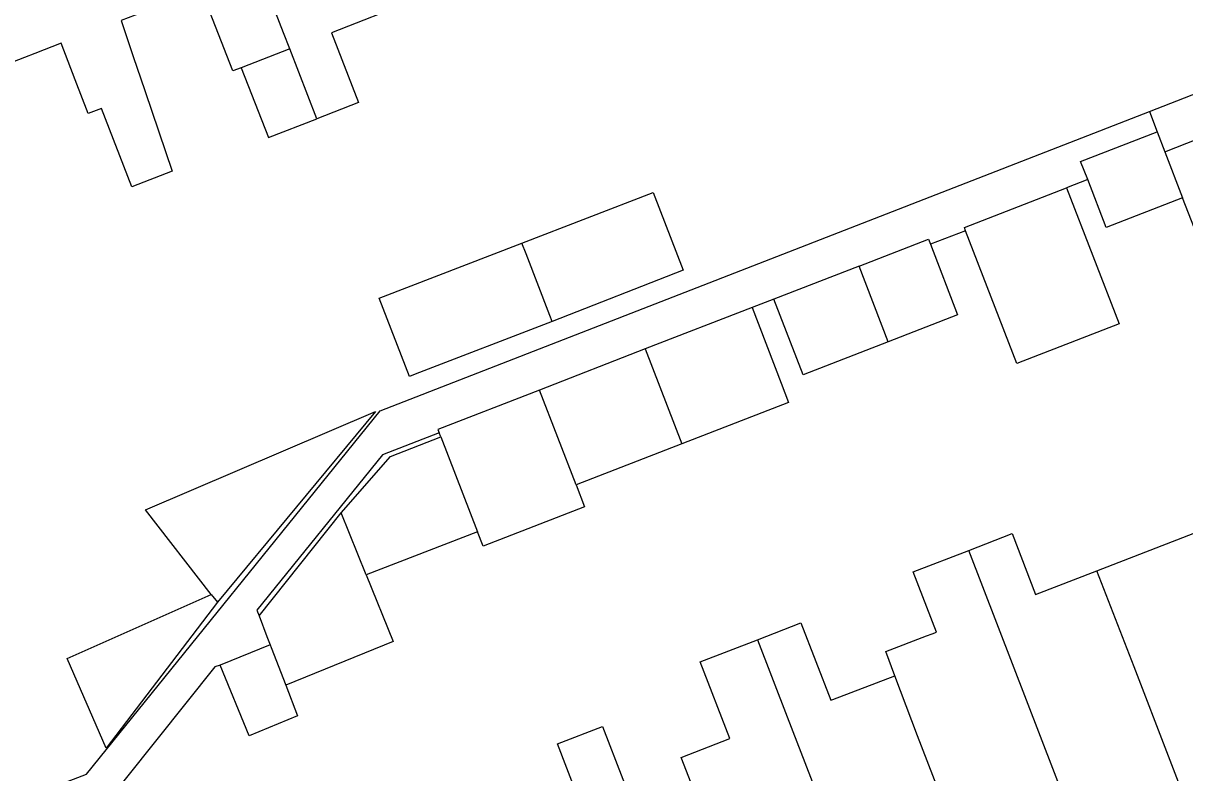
# Model space of a CAD drawing. Extents: x 161696 to 162377, y 380761 to 381673.
# Drawn here: x 161871.77 to 161918.18, y 381153.15 to 381183.08 of the extents above; entities that cross this region are included whole.
import ezdxf

# ---------------------------------------------------------------- set-up
doc = ezdxf.new("R2010")
doc.units = 0
doc.layers.add('IMGEO_Pand', color=7, linetype='Continuous')
doc.layers.add('IMGEO_Voetpad_open', color=7, linetype='Continuous')

msp = doc.modelspace()

# ---------------------------------------------------------------- linework, layer by layer
at = {"layer": 'IMGEO_Pand'}
for points in [[(161882.419, 381182.054), (161882.172, 381182.693), (161877.981, 381193.546)], [(161886.637, 381187.41), (161886.094, 381187.199), (161887.347, 381183.967), (161884.084, 381182.701), (161885.163, 381179.907), (161883.498, 381179.26)], [(161880.481, 381181.302), (161880.149, 381181.173), (161878.886, 381184.426), (161878.662, 381184.339), (161877.67, 381183.955), (161877.356, 381183.833), (161875.683, 381183.185)], [(161875.683, 381183.185), (161876.021, 381182.188), (161876.181, 381181.716), (161876.457, 381180.901), (161876.644, 381180.352), (161877.72, 381177.175), (161876.108, 381176.549), (161874.895, 381179.673), (161874.372, 381179.47), (161873.851, 381180.812), (161873.282, 381182.277), (161872.232, 381181.869), (161871.822, 381181.71), (161870.13, 381181.053)], [(161882.419, 381182.054), (161880.481, 381181.302)], [(161883.498, 381179.26), (161882.419, 381182.054)], [(161880.481, 381181.302), (161881.565, 381178.51), (161883.498, 381179.26)], [(161917.393, 381177.94), (161921.922, 381179.727)], [(161914.305, 381176.833), (161914.025, 381177.556), (161917.085, 381178.738)], [(161917.085, 381178.738), (161917.393, 381177.94)], [(161917.393, 381177.94), (161918.1, 381176.11)], [(161918.1, 381176.11), (161915.041, 381174.928), (161914.305, 381176.833)], [(161891.7, 381174.299), (161896.945, 381176.323), (161898.147, 381173.214), (161892.908, 381171.173)], [(161909.428, 381174.795), (161909.378, 381174.923), (161913.463, 381176.501)], [(161913.463, 381176.501), (161915.559, 381171.074), (161911.474, 381169.496), (161909.428, 381174.795)], [(161923.487, 381175.76), (161918.93, 381173.963), (161918.1, 381176.11)], [(161905.169, 381173.38), (161907.941, 381174.454), (161908.019, 381174.254)], [(161892.908, 381171.173), (161887.438, 381169.06), (161887.202, 381168.969), (161885.995, 381172.096), (161891.7, 381174.299)], [(161892.908, 381171.173), (161892.816, 381171.412), (161891.868, 381173.864), (161891.7, 381174.299)], [(161908.019, 381174.254), (161909.11, 381171.437), (161906.334, 381170.361)], [(161905.169, 381173.38), (161901.766, 381172.062)], [(161906.334, 381170.361), (161905.169, 381173.38)], [(161906.334, 381170.361), (161902.933, 381169.043), (161901.766, 381172.062)], [(161900.896, 381171.725), (161896.628, 381170.07)], [(161900.896, 381171.725), (161902.063, 381168.706), (161902.352, 381167.93), (161898.092, 381166.28)], [(161896.628, 381170.07), (161892.399, 381168.431)], [(161896.628, 381170.07), (161898.092, 381166.28)], [(161892.399, 381168.431), (161888.341, 381166.859), (161888.395, 381166.721)], [(161893.863, 381164.642), (161892.399, 381168.431)], [(161879.286, 381160.272), (161876.651, 381163.642), (161885.853, 381167.576), (161879.533, 381159.957)], [(161884.481, 381163.524), (161886.441, 381165.776), (161888.458, 381166.558)], [(161888.458, 381166.558), (161888.395, 381166.721)], [(161888.458, 381166.558), (161889.925, 381162.773)], [(161898.092, 381166.28), (161893.863, 381164.642)], [(161893.863, 381164.642), (161894.2, 381163.77), (161890.147, 381162.199), (161889.925, 381162.773)], [(161881.194, 381159.413), (161884.481, 381163.524)], [(161885.48, 381161.051), (161884.481, 381163.524)], [(161889.925, 381162.773), (161885.48, 381161.051)], [(161914.674, 381161.212), (161918.758, 381162.789)], [(161909.551, 381162.027), (161911.285, 381162.697), (161912.225, 381160.266), (161914.674, 381161.212)], [(161906.602, 381157.017), (161906.233, 381157.993), (161907.863, 381158.611), (161908.093, 381158.698), (161908.262, 381158.762), (161907.334, 381161.171), (161909.551, 381162.027)], [(161914.726, 381148.618), (161909.551, 381162.027)], [(161885.48, 381161.051), (161886.553, 381158.395), (161882.26, 381156.64)], [(161918.913, 381150.237), (161916.157, 381157.372), (161914.674, 381161.212)], [(161879.533, 381159.957), (161875.084, 381154.124), (161873.533, 381157.706), (161879.286, 381160.272)], [(161879.286, 381160.272), (161879.533, 381159.957)], [(161881.194, 381159.413), (161881.511, 381158.588), (161881.638, 381158.257)], [(161901.113, 381158.46), (161902.848, 381159.131), (161904.04, 381156.046), (161904.116, 381156.075), (161906.602, 381157.017)], [(161881.638, 381158.257), (161879.645, 381157.442)], [(161881.638, 381158.257), (161881.681, 381158.146), (161882.26, 381156.64)], [(161899.206, 381150.813), (161898.066, 381153.763), (161900.001, 381154.51), (161898.818, 381157.573), (161901.113, 381158.46)], [(161901.113, 381158.46), (161902.3, 381155.387), (161906.184, 381145.333)], [(161882.26, 381156.64), (161882.731, 381155.417), (161880.796, 381154.626), (161879.645, 381157.442)], [(161910.252, 381147.53), (161907.51, 381154.621), (161906.602, 381157.017)], [(161893.937, 381152.191), (161893.123, 381154.298), (161894.921, 381154.993), (161895.735, 381152.886), (161896.884, 381149.915), (161899.206, 381150.813)]]:
    msp.add_lwpolyline(points, dxfattribs=at)
at = {"layer": 'IMGEO_Voetpad_open'}
for points in [[(161916.769, 381179.551), (161920.97, 381181.186)], [(161866.786, 381150.22), (161874.298, 381153.095), (161886.039, 381167.594), (161916.769, 381179.551)], [(161916.769, 381179.551), (161917.085, 381178.738)], [(161914.305, 381176.833), (161913.463, 381176.501)], [(161909.428, 381174.795), (161908.019, 381174.254)], [(161901.766, 381172.062), (161900.896, 381171.725)], [(161888.395, 381166.721), (161886.13, 381165.843), (161881.107, 381159.64), (161881.194, 381159.413)], [(161879.645, 381157.442), (161879.432, 381157.38), (161874.741, 381151.504)]]:
    msp.add_lwpolyline(points, dxfattribs=at)

doc.saveas('drawing.dxf')
